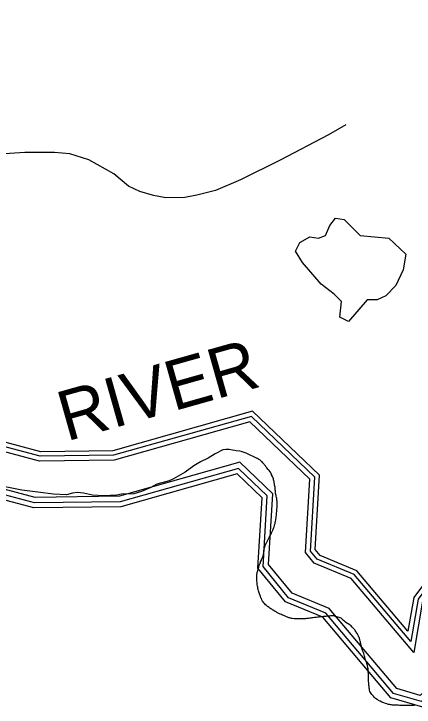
# Model space of a CAD drawing. Extents: x 2260773 to 2342389, y 552869 to 618546.
# Drawn here: x 2294183 to 2295526, y 608797 to 611126 of the extents above; entities that cross this region are included whole.
import ezdxf

# ---------------------------------------------------------------- set-up
doc = ezdxf.new("R2010")
doc.units = 0
for name, color, linetype in [('Exist Boundary Political City Limit New', 7, 'Continuous'), ('Exist Hydrographic Buffer Line', 7, 'Continuous'), ('Exist Hydrographic Misc Water Feature', 7, 'Continuous'), ('Exist Hydrographic River Shore', 7, 'Continuous'), ('Exist Hydrographic River Shore Label', 7, 'Continuous'), ('Exist Road Non-System Type 51', 7, 'Continuous'), ('Map Preparation Boundary City Limit Buffer Line', 7, 'Continuous')]:
    doc.layers.add(name, color=color, linetype=linetype)

msp = doc.modelspace()

# ---------------------------------------------------------------- linework, layer by layer
at = {"layer": 'Exist Boundary Political City Limit New'}
for points in [[(2295025.8, 609337.6), (2295026.8, 609340.4), (2295028.5, 609344.8), (2295029.5, 609346.8), (2295030.8, 609349.5), (2295031.8, 609351.5), (2295034, 609355.7), (2295036.5, 609360.4), (2295037.8, 609362.8), (2295039.8, 609366.3), (2295041.5, 609369.9), (2295042.8, 609372.2), (2295045, 609376.8), (2295046, 609378.8), (2295047.8, 609382.4), (2295049, 609385.2), (2295051, 609389.6), (2295051.8, 609391.7), (2295053.2, 609395.2), (2295054, 609397.4), (2295055.2, 609400.9), (2295056, 609403.1), (2295057.2, 609406.6), (2295058, 609409.1), (2295059.5, 609414.3), (2295060.2, 609418.2), (2295061, 609421.1), (2295062.2, 609427.8), (2295063, 609433.9), (2295063.5, 609436.9), (2295064, 609441.9), (2295064.2, 609444.1), (2295064.5, 609447.9), (2295064.8, 609450.1), (2295065, 609454), (2295065.5, 609460.5), (2295065.8, 609463.1), (2295066.2, 609467.8), (2295066.5, 609470.8), (2295066.5, 609473.1), (2295067, 609477.7), (2295067, 609481.4), (2295066.5, 609488.7), (2295066, 609491.7), (2295065, 609497.8), (2295064.2, 609501.5), (2295063.5, 609505.4), (2295063, 609507.6), (2295062.2, 609511.3), (2295061.2, 609516.9), (2295061, 609519.2), (2295060.5, 609523.1), (2295060.2, 609527.1), (2295060, 609530.1), (2295059.5, 609536.3), (2295059, 609539.1), (2295058.2, 609543), (2295057.8, 609545.9), (2295056.8, 609551.7), (2295056, 609554.8), (2295055.5, 609557), (2295054.5, 609560.6), (2295053.8, 609563.5), (2295051.8, 609569.8), (2295050.8, 609572), (2295049.2, 609575.4), (2295048.2, 609577.5), (2295046.8, 609581.1), (2295044, 609586), (2295042.8, 609587.9), (2295039.8, 609591.7), (2295038.2, 609593.4), (2295036.2, 609595.6), (2295032, 609600.9), (2295030, 609603.4), (2295027.2, 609607.2), (2295026, 609609.1), (2295023.5, 609612.5), (2295022, 609614.2), (2295019, 609617.6), (2295016.2, 609620.4), (2295014, 609622.5), (2295008, 609627.6), (2295005.5, 609629.2), (2295001.5, 609631.6), (2294999.5, 609632.6), (2294962.2, 609650.4), (2294945.8, 609655.8), (2294941.2, 609656.4), (2294929.2, 609658), (2294924.5, 609658.8), (2294916.5, 609660.3), (2294905.5, 609662.6), (2294894.5, 609661.9), (2294884.2, 609661.1), (2294858.2, 609648.2), (2294834.8, 609633.8), (2294809.5, 609620.7), (2294786.5, 609607), (2294758, 609586)], [(2294758, 609586), (2294718.8, 609563.6), (2294704.2, 609557.1), (2294663, 609546.2), (2294642.5, 609534.4), (2294611.2, 609521.1), (2294586, 609513.1), (2294544.5, 609511.8), (2294528.5, 609508.8), (2294484, 609507), (2294447, 609508.6), (2294416.5, 609515.6), (2294396.2, 609518.5), (2294379, 609516.1), (2294359.5, 609510.2), (2294315.8, 609512.2), (2294263, 609518.8), (2294209.8, 609525.8), (2294136.8, 609540.2)], [(2295206, 609099.7), (2295202, 609099.2), (2295198, 609098.6), (2295195, 609098.2), (2295192, 609097.8), (2295187.2, 609097.1), (2295183.2, 609096.5), (2295180, 609096), (2295176.8, 609095.6), (2295172.2, 609095.1), (2295168.2, 609094.8), (2295165.2, 609094.4), (2295162.2, 609094.2), (2295159, 609093.9), (2295154.2, 609093.7), (2295152, 609093.6), (2295150.2, 609093.6), (2295147.2, 609093.4), (2295142, 609093.2), (2295137.2, 609093.3), (2295134.2, 609093.4), (2295130.2, 609093.5), (2295126.2, 609093.7), (2295123.2, 609093.8), (2295117.2, 609094.8), (2295114.5, 609095.3), (2295111.5, 609095.9), (2295108.8, 609096.6), (2295105.5, 609097.4), (2295101.2, 609099.2), (2295097.5, 609100.8), (2295093.5, 609102.5), (2295088.5, 609104.7), (2295084.5, 609106.4), (2295080.8, 609107.9), (2295077.2, 609109.6), (2295072.5, 609111.6), (2295068.2, 609113.9), (2295065.5, 609115.3), (2295063, 609116.8), (2295059.5, 609118.7), (2295056.8, 609120.2), (2295053.2, 609122.4), (2295050.8, 609124), (2295048.2, 609125.6), (2295045.8, 609127.3), (2295042, 609130), (2295039.2, 609131.9), (2295036.8, 609133.8), (2295034.5, 609135.6), (2295031.2, 609138.2), (2295027.8, 609141.2), (2295025.5, 609143.6), (2295022.8, 609146.5), (2295017.8, 609152.5), (2295016, 609154.9), (2295014.8, 609157.7), (2295013.5, 609161.4), (2295012.2, 609164.3), (2295011, 609168.2), (2295009.2, 609172.3), (2295007.8, 609177.4), (2295006.2, 609181.3), (2295005.2, 609184.2), (2295004, 609188.1), (2295003, 609191.9), (2295002.2, 609195.8), (2295001.2, 609199.6), (2295000.5, 609203.6), (2294999.8, 609207.8), (2294999.5, 609211.6), (2294998.2, 609224.6), (2294998.8, 609241.8), (2295000, 609248.8), (2295000.8, 609252.7), (2295001.2, 609254.9), (2295002.5, 609260.1), (2295003.5, 609263.3), (2295004.5, 609267.1), (2295005.5, 609270), (2295007.8, 609276), (2295008.5, 609278.3), (2295010.2, 609282.2), (2295011.2, 609284.8), (2295013.5, 609290.8), (2295014.5, 609292.8), (2295016, 609297), (2295017.2, 609299.8), (2295018, 609301.9), (2295020.2, 609308.5), (2295020.8, 609311.6), (2295021.5, 609316.8), (2295021.8, 609319.2), (2295022.2, 609324.8), (2295022.8, 609326.9), (2295023.8, 609330.9), (2295024.2, 609333.1), (2295025.8, 609337.6)], [(2295218, 609100.9), (2295213.2, 609100.5), (2295210, 609100.2), (2295206, 609099.7)], [(2295392.5, 608830.8), (2295389.8, 608833.4), (2295387.2, 608835.8), (2295384.5, 608839.2), (2295382.2, 608842.8), (2295380.2, 608846.2), (2295378.2, 608849.8), (2295376.5, 608853.6), (2295376, 608857), (2295375.8, 608861.1), (2295375.5, 608864.1), (2295375.2, 608867.1), (2295374.8, 608871.4), (2295374.2, 608875), (2295374, 608877.6), (2295373.8, 608878.9), (2295373.5, 608882.9), (2295373.2, 608886.9), (2295373, 608890), (2295373, 608902.9), (2295372.8, 608907.2), (2295372.8, 608910.9), (2295372.5, 608914.9), (2295372.5, 608917.9), (2295372.2, 608920.9), (2295372, 608925.7), (2295371.5, 608928.8), (2295369.5, 608936.6), (2295368.5, 608940.4), (2295367.8, 608943.2), (2295366, 608948), (2295364.8, 608951.8), (2295363.5, 608955.9), (2295361.8, 608960.9), (2295360.8, 608965.2), (2295359.8, 608968.2), (2295358.2, 608973), (2295357.2, 608977.1), (2295356, 608980.5), (2295354.5, 608984.9), (2295353.5, 608988.1), (2295352.2, 608991.9), (2295351, 608995.4), (2295350.2, 608998.6), (2295349.5, 609001.5), (2295348.5, 609005.3), (2295347.5, 609009.2), (2295346.5, 609013), (2295346, 609016.1), (2295345.2, 609019.1), (2295344.2, 609023), (2295343.2, 609026.8), (2295342.5, 609029.8), (2295341.2, 609032.5), (2295339.8, 609035.9), (2295337.8, 609039.5), (2295336, 609043), (2295334.5, 609045.8), (2295332.2, 609049), (2295330.5, 609051.4), (2295328.8, 609053.9), (2295327, 609056.3), (2295324, 609060.2), (2295322, 609062.6), (2295320, 609064.8), (2295317.8, 609066.9), (2295315, 609069.7), (2295311.5, 609072.7), (2295308.8, 609074.6), (2295305.2, 609076.6), (2295302.5, 609078.1), (2295300.2, 609079.6), (2295295.8, 609082.6), (2295292.2, 609085.8), (2295289.5, 609088.5), (2295287.2, 609090.6), (2295285.2, 609092.8), (2295282.5, 609095.1), (2295281.2, 609095.6), (2295278.5, 609096.6), (2295274.8, 609097.8), (2295270.8, 609099), (2295269.2, 609099.4), (2295266.5, 609100.2), (2295263, 609101.2), (2295259.5, 609102.6), (2295255.5, 609103.3), (2295252.5, 609103.2), (2295249, 609103.6), (2295245.8, 609103.3), (2295241.8, 609103), (2295237.8, 609102.6), (2295233.8, 609102.3), (2295230.2, 609102), (2295225.8, 609101.6), (2295221.8, 609101.3), (2295218, 609100.9)], [(2295528, 608802.6), (2295524, 608802.5), (2295519.5, 608802.3), (2295516, 608802.4), (2295513, 608802.4), (2295510, 608802.4), (2295505.8, 608802.4), (2295500, 608802.5), (2295496, 608802.6), (2295492, 608802.7), (2295489, 608802.8), (2295486, 608802.8), (2295482.8, 608802.9), (2295477.8, 608803.1), (2295473, 608803.2), (2295470, 608803.4), (2295465.2, 608803.6), (2295462, 608803.8), (2295454, 608804.2), (2295450, 608804.6), (2295447, 608804.9), (2295444.2, 608805.5), (2295440.2, 608806.4), (2295437.2, 608807.1), (2295434.5, 608807.8), (2295429.8, 608809.1), (2295425, 608811), (2295421.2, 608812.6), (2295417.5, 608814.1), (2295412.5, 608816.7), (2295407, 608819.9), (2295404.5, 608821.6), (2295402, 608823.2), (2295397.2, 608826.6), (2295392.5, 608830.8)]]:
    msp.add_lwpolyline(points, dxfattribs=at)
at = {"layer": 'Exist Hydrographic Buffer Line'}
for points in [[(2297540.2, 609590.8), (2297284.1, 609777.4), (2297000.4, 609824.5), (2296658.1, 609782.8), (2295759.9, 609428.4), (2295555, 609152.8), (2295524.9, 608980.3), (2295315, 609229.1), (2295191, 609280.4), (2295161.8, 609316), (2295176.5, 609563), (2294975.4, 609755.3), (2294519.1, 609626.5), (2294269.3, 609623.1), (2293959, 609705.9), (2293832.6, 609797.3), (2292835, 610760.6), (2292828, 610955.4), (2292865.2, 611088.2), (2292917.1, 611585.2)], [(2297549.9, 609604.1), (2297290.6, 609792.9), (2297000.7, 609841.1), (2296654, 609798.8), (2295749.5, 609442), (2295539.5, 609159.4), (2295514.8, 609017.8), (2295325, 609242.7), (2295201.1, 609294), (2295178.6, 609321.4), (2295193.3, 609569.6), (2294980, 609773.7), (2294516.7, 609642.9), (2294271.4, 609639.6), (2293966.2, 609721), (2293843.1, 609809.9), (2292851.1, 610767.8), (2292844.5, 610953.4), (2292881.4, 611085.1), (2292933.2, 611581.1)], [(2297477.3, 609486.3), (2297235.8, 609662.2), (2296997.7, 609701.7), (2296688.3, 609664), (2295836.8, 609328.1), (2295669.8, 609103.4), (2295638.4, 608923.6), (2295546.3, 608836.3), (2295467.9, 608859.4), (2295241.2, 609128.1), (2295116.4, 609179.7), (2295037.7, 609275.7), (2295051.8, 609514), (2294941.6, 609619.5), (2294536.8, 609505.2), (2294254.2, 609501.4), (2293906.1, 609594.3), (2293754.4, 609703.8), (2292680.6, 610675.6)], [(2297461.5, 609475.2), (2297228.5, 609644.9), (2296997.3, 609683.3), (2296692.8, 609646.2), (2295848.3, 609313), (2295687, 609096), (2295655.3, 608914.5), (2295551.3, 608815.8), (2295457.5, 608843.4), (2295230.1, 609112.9), (2295105.1, 609164.6), (2295019.1, 609269.7), (2295033.1, 609506.7), (2294936.5, 609599.1), (2294539.4, 609487), (2294251.9, 609483.1), (2293898.1, 609577.5), (2293742.6, 609689.8), (2292655.1, 610653.7)]]:
    msp.add_lwpolyline(points, dxfattribs=at)
at = {"layer": 'Exist Hydrographic Misc Water Feature'}
msp.add_lwpolyline([(2295291.8, 610434.5), (2295344.8, 610381.5), (2295441.2, 610371.8), (2295499, 610318.8), (2295489.3, 610265.8), (2295465.2, 610212.8), (2295431.5, 610179), (2295402.6, 610164.6), (2295368.9, 610164.6), (2295306.3, 610092.3), (2295277.4, 610106.8), (2295282.2, 610159.8), (2295258.1, 610183.9), (2295214.8, 610217.6), (2295152.1, 610289.9), (2295128.1, 610328.5), (2295142.5, 610357.4), (2295176.2, 610376.7), (2295205.1, 610371.8), (2295229.2, 610381.5), (2295243.7, 610415.2), (2295262.9, 610439.3), (2295291.8, 610434.5)], dxfattribs=at)
at = {"layer": 'Exist Hydrographic River Shore'}
for points in [[(2297558.8, 609616.3), (2297296.6, 609807.3), (2297001, 609856.4), (2296650.3, 609813.6), (2295739.9, 609454.5), (2295525.2, 609165.6), (2295505.4, 609052.3), (2295334.2, 609255.3), (2295210.4, 609306.5), (2295194.1, 609326.4), (2295208.8, 609575.7), (2294984.2, 609790.6), (2294514.5, 609658), (2294273.3, 609654.7), (2293972.8, 609734.9), (2293852.9, 609821.5), (2292866, 610774.5), (2292859.7, 610951.6), (2292896.3, 611082.3), (2292948, 611577.2)], [(2297448.9, 609463.7), (2297221.9, 609629), (2296996.9, 609666.4), (2296696.9, 609629.8), (2295858.9, 609299.2), (2295702.8, 609089.2), (2295670.9, 608906.2), (2295555.8, 608797.1), (2295448, 608828.8), (2295219.9, 609099), (2295094.9, 609150.7), (2295002, 609264.1), (2295015.9, 609499.9), (2294931.8, 609580.4), (2294541.8, 609470.3), (2294249.8, 609466.3), (2293890.8, 609562.1), (2293731.9, 609676.9), (2292611.3, 610624.5)]]:
    msp.add_lwpolyline(points, dxfattribs=at)
at = {"layer": 'Exist Road Non-System Type 51'}
msp.add_lwpolyline([(2295297.4, 610753.3), (2295239.3, 610719.3), (2295076.2, 610633.6), (2294943, 610568.5), (2294859.3, 610531.7), (2294797.4, 610517.1), (2294756.3, 610509.1), (2294692.5, 610507.5), (2294652, 610515.3), (2294605.3, 610529.3), (2294567.9, 610546.5), (2294518.1, 610588.5), (2294434, 610635.3), (2294370.1, 610655.5), (2294318.7, 610660.2), (2294219.1, 610660.2), (2294134.4, 610654.7), (2294092.7, 610646.4)], dxfattribs=at)
at = {"layer": 'Map Preparation Boundary City Limit Buffer Line'}
for points in [[(2295025.8, 609337.6), (2295026.8, 609340.4), (2295028.5, 609344.8), (2295029.5, 609346.8), (2295030.8, 609349.5), (2295031.8, 609351.5), (2295034, 609355.7), (2295036.5, 609360.4), (2295037.8, 609362.8), (2295039.8, 609366.3), (2295041.5, 609369.9), (2295042.8, 609372.2), (2295045, 609376.8), (2295046, 609378.8), (2295047.8, 609382.4), (2295049, 609385.2), (2295051, 609389.6), (2295051.8, 609391.7), (2295053.2, 609395.2), (2295054, 609397.4), (2295055.2, 609400.9), (2295056, 609403.1), (2295057.2, 609406.6), (2295058, 609409.1), (2295059.5, 609414.3), (2295060.2, 609418.2), (2295061, 609421.1), (2295062.2, 609427.8), (2295063, 609433.9), (2295063.5, 609436.9), (2295064, 609441.9), (2295064.2, 609444.1), (2295064.5, 609447.9), (2295064.8, 609450.1), (2295065, 609454), (2295065.5, 609460.5), (2295065.8, 609463.1), (2295066.2, 609467.8), (2295066.5, 609470.8), (2295066.5, 609473.1), (2295067, 609477.7), (2295067, 609481.4), (2295066.5, 609488.7), (2295066, 609491.7), (2295065, 609497.8), (2295064.2, 609501.5), (2295063.5, 609505.4), (2295063, 609507.6), (2295062.2, 609511.3), (2295061.2, 609516.9), (2295061, 609519.2), (2295060.5, 609523.1), (2295060.2, 609527.1), (2295060, 609530.1), (2295059.5, 609536.3), (2295059, 609539.1), (2295058.2, 609543), (2295057.8, 609545.9), (2295056.8, 609551.7), (2295056, 609554.8), (2295055.5, 609557), (2295054.5, 609560.6), (2295053.8, 609563.5), (2295051.8, 609569.8), (2295050.8, 609572), (2295049.2, 609575.4), (2295048.2, 609577.5), (2295046.8, 609581.1), (2295044, 609586), (2295042.8, 609587.9), (2295039.8, 609591.7), (2295038.2, 609593.4), (2295036.2, 609595.6), (2295032, 609600.9), (2295030, 609603.4), (2295027.2, 609607.2), (2295026, 609609.1), (2295023.5, 609612.5), (2295022, 609614.2), (2295019, 609617.6), (2295016.2, 609620.4), (2295014, 609622.5), (2295008, 609627.6), (2295005.5, 609629.2), (2295001.5, 609631.6), (2294999.5, 609632.6), (2294962.2, 609650.4), (2294945.8, 609655.8), (2294941.2, 609656.4), (2294929.2, 609658), (2294924.5, 609658.8), (2294916.5, 609660.3), (2294905.5, 609662.6), (2294894.5, 609661.9), (2294884.2, 609661.1), (2294858.2, 609648.2), (2294834.8, 609633.8), (2294809.5, 609620.7), (2294786.5, 609607), (2294758, 609586)], [(2294758, 609586), (2294718.8, 609563.6), (2294704.2, 609557.1), (2294663, 609546.2), (2294642.5, 609534.4), (2294611.2, 609521.1), (2294586, 609513.1), (2294544.5, 609511.8), (2294528.5, 609508.8), (2294484, 609507), (2294447, 609508.6), (2294416.5, 609515.6), (2294396.2, 609518.5), (2294379, 609516.1), (2294359.5, 609510.2), (2294315.8, 609512.2), (2294263, 609518.8), (2294209.8, 609525.8), (2294136.8, 609540.2)], [(2295206, 609099.7), (2295202, 609099.2), (2295198, 609098.6), (2295195, 609098.2), (2295192, 609097.8), (2295187.2, 609097.1), (2295183.2, 609096.5), (2295180, 609096), (2295176.8, 609095.6), (2295172.2, 609095.1), (2295168.2, 609094.8), (2295165.2, 609094.4), (2295162.2, 609094.2), (2295159, 609093.9), (2295154.2, 609093.7), (2295152, 609093.6), (2295150.2, 609093.6), (2295147.2, 609093.4), (2295142, 609093.2), (2295137.2, 609093.3), (2295134.2, 609093.4), (2295130.2, 609093.5), (2295126.2, 609093.7), (2295123.2, 609093.8), (2295117.2, 609094.8), (2295114.5, 609095.3), (2295111.5, 609095.9), (2295108.8, 609096.6), (2295105.5, 609097.4), (2295101.2, 609099.2), (2295097.5, 609100.8), (2295093.5, 609102.5), (2295088.5, 609104.7), (2295084.5, 609106.4), (2295080.8, 609107.9), (2295077.2, 609109.6), (2295072.5, 609111.6), (2295068.2, 609113.9), (2295065.5, 609115.3), (2295063, 609116.8), (2295059.5, 609118.7), (2295056.8, 609120.2), (2295053.2, 609122.4), (2295050.8, 609124), (2295048.2, 609125.6), (2295045.8, 609127.3), (2295042, 609130), (2295039.2, 609131.9), (2295036.8, 609133.8), (2295034.5, 609135.6), (2295031.2, 609138.2), (2295027.8, 609141.2), (2295025.5, 609143.6), (2295022.8, 609146.5), (2295017.8, 609152.5), (2295016, 609154.9), (2295014.8, 609157.7), (2295013.5, 609161.4), (2295012.2, 609164.3), (2295011, 609168.2), (2295009.2, 609172.3), (2295007.8, 609177.4), (2295006.2, 609181.3), (2295005.2, 609184.2), (2295004, 609188.1), (2295003, 609191.9), (2295002.2, 609195.8), (2295001.2, 609199.6), (2295000.5, 609203.6), (2294999.8, 609207.8), (2294999.5, 609211.6), (2294998.2, 609224.6), (2294998.8, 609241.8), (2295000, 609248.8), (2295000.8, 609252.7), (2295001.2, 609254.9), (2295002.5, 609260.1), (2295003.5, 609263.3), (2295004.5, 609267.1), (2295005.5, 609270), (2295007.8, 609276), (2295008.5, 609278.3), (2295010.2, 609282.2), (2295011.2, 609284.8), (2295013.5, 609290.8), (2295014.5, 609292.8), (2295016, 609297), (2295017.2, 609299.8), (2295018, 609301.9), (2295020.2, 609308.5), (2295020.8, 609311.6), (2295021.5, 609316.8), (2295021.8, 609319.2), (2295022.2, 609324.8), (2295022.8, 609326.9), (2295023.8, 609330.9), (2295024.2, 609333.1), (2295025.8, 609337.6)], [(2295218, 609100.9), (2295213.2, 609100.5), (2295210, 609100.2), (2295206, 609099.7)], [(2295392.5, 608830.8), (2295389.8, 608833.4), (2295387.2, 608835.8), (2295384.5, 608839.2), (2295382.2, 608842.8), (2295380.2, 608846.2), (2295378.2, 608849.8), (2295376.5, 608853.6), (2295376, 608857), (2295375.8, 608861.1), (2295375.5, 608864.1), (2295375.2, 608867.1), (2295374.8, 608871.4), (2295374.2, 608875), (2295374, 608877.6), (2295373.8, 608878.9), (2295373.5, 608882.9), (2295373.2, 608886.9), (2295373, 608890), (2295373, 608902.9), (2295372.8, 608907.2), (2295372.8, 608910.9), (2295372.5, 608914.9), (2295372.5, 608917.9), (2295372.2, 608920.9), (2295372, 608925.7), (2295371.5, 608928.8), (2295369.5, 608936.6), (2295368.5, 608940.4), (2295367.8, 608943.2), (2295366, 608948), (2295364.8, 608951.8), (2295363.5, 608955.9), (2295361.8, 608960.9), (2295360.8, 608965.2), (2295359.8, 608968.2), (2295358.2, 608973), (2295357.2, 608977.1), (2295356, 608980.5), (2295354.5, 608984.9), (2295353.5, 608988.1), (2295352.2, 608991.9), (2295351, 608995.4), (2295350.2, 608998.6), (2295349.5, 609001.5), (2295348.5, 609005.3), (2295347.5, 609009.2), (2295346.5, 609013), (2295346, 609016.1), (2295345.2, 609019.1), (2295344.2, 609023), (2295343.2, 609026.8), (2295342.5, 609029.8), (2295341.2, 609032.5), (2295339.8, 609035.9), (2295337.8, 609039.5), (2295336, 609043), (2295334.5, 609045.8), (2295332.2, 609049), (2295330.5, 609051.4), (2295328.8, 609053.9), (2295327, 609056.3), (2295324, 609060.2), (2295322, 609062.6), (2295320, 609064.8), (2295317.8, 609066.9), (2295315, 609069.7), (2295311.5, 609072.7), (2295308.8, 609074.6), (2295305.2, 609076.6), (2295302.5, 609078.1), (2295300.2, 609079.6), (2295295.8, 609082.6), (2295292.2, 609085.8), (2295289.5, 609088.5), (2295287.2, 609090.6), (2295285.2, 609092.8), (2295282.5, 609095.1), (2295281.2, 609095.6), (2295278.5, 609096.6), (2295274.8, 609097.8), (2295270.8, 609099), (2295269.2, 609099.4), (2295266.5, 609100.2), (2295263, 609101.2), (2295259.5, 609102.6), (2295255.5, 609103.3), (2295252.5, 609103.2), (2295249, 609103.6), (2295245.8, 609103.3), (2295241.8, 609103), (2295237.8, 609102.6), (2295233.8, 609102.3), (2295230.2, 609102), (2295225.8, 609101.6), (2295221.8, 609101.3), (2295218, 609100.9)], [(2295528, 608802.6), (2295524, 608802.5), (2295519.5, 608802.3), (2295516, 608802.4), (2295513, 608802.4), (2295510, 608802.4), (2295505.8, 608802.4), (2295500, 608802.5), (2295496, 608802.6), (2295492, 608802.7), (2295489, 608802.8), (2295486, 608802.8), (2295482.8, 608802.9), (2295477.8, 608803.1), (2295473, 608803.2), (2295470, 608803.4), (2295465.2, 608803.6), (2295462, 608803.8), (2295454, 608804.2), (2295450, 608804.6), (2295447, 608804.9), (2295444.2, 608805.5), (2295440.2, 608806.4), (2295437.2, 608807.1), (2295434.5, 608807.8), (2295429.8, 608809.1), (2295425, 608811), (2295421.2, 608812.6), (2295417.5, 608814.1), (2295412.5, 608816.7), (2295407, 608819.9), (2295404.5, 608821.6), (2295402, 608823.2), (2295397.2, 608826.6), (2295392.5, 608830.8)]]:
    msp.add_lwpolyline(points, dxfattribs=at)

# ---------------------------------------------------------------- texts
at = {"layer": 'Exist Hydrographic River Shore Label'}
msp.add_text('RIVER', height=167.32, rotation=15.7662, dxfattribs=at).set_placement((2294359.2, 609689.1))

doc.saveas('drawing.dxf')
